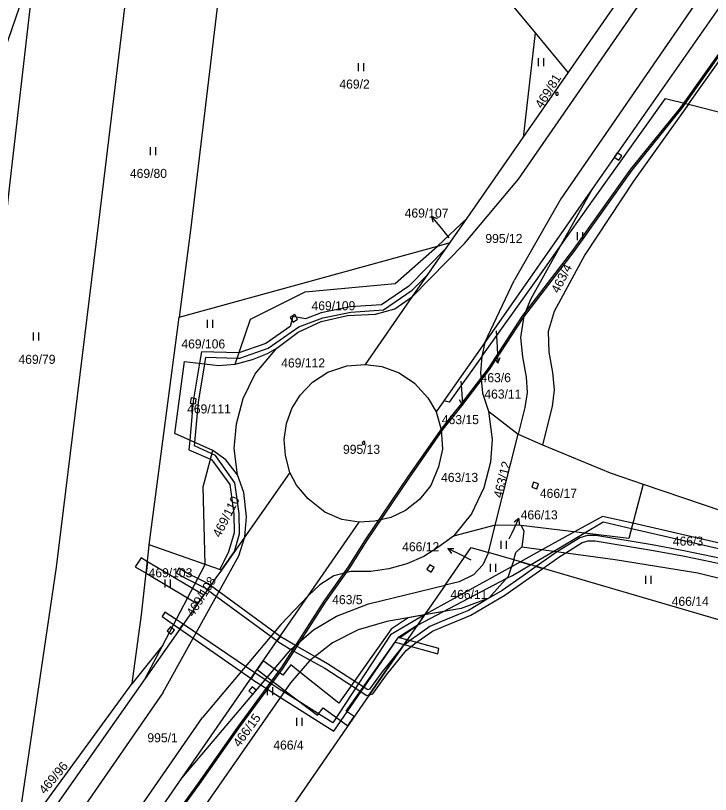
# Model space of a CAD drawing. Extents: x -757266 to -753360, y -1162585 to -1157740.
# Drawn here: x -753938.9 to -753808.5, y -1162096 to -1161949.8 of the extents above; entities that cross this region are included whole.
import ezdxf

# ---------------------------------------------------------------- set-up
doc = ezdxf.new("R2010")
doc.units = 0
for name, color, linetype in [('Hranice parcel', 7, 'Continuous'), ('Parcelní čísla', 7, 'Continuous'), ('Pop  PČ popisy', 7, 'Continuous'), ('Vnitřní kresba', 7, 'Continuous'), ('Věcná břemena k části', 7, 'Continuous'), ('Značky kultur', 7, 'Continuous')]:
    doc.layers.add(name, color=color, linetype=linetype)

msp = doc.modelspace()

# ---------------------------------------------------------------- linework, layer by layer
at = {"layer": 'Hranice parcel'}
for p, q in [((-753996.55, -1162118.27), (-753934.46, -1161937.29)), ((-753835.2, -1161960.52), (-753820.87, -1161939.92)), ((-753807.01, -1161948.44), (-753830.64, -1161982.22)), ((-753841.4, -1161953.05), (-753843.66, -1161972.69)), ((-753841.4, -1161953.05), (-753835.2, -1161960.52)), ((-753812.65, -1161966.43), (-753803.17, -1161953.11)), ((-753843.66, -1161972.69), (-753835.2, -1161960.52)), ((-753812.65, -1161966.43), (-753761.62, -1161979.34)), ((-753854.18, -1161987.81), (-753843.66, -1161972.69)), ((-753830.64, -1161982.22), (-753850.86, -1162011.13)), ((-753830.64, -1161982.22), (-753836.75, -1161993.17)), ((-753859.75, -1161993.05), (-753854.18, -1161987.81)), ((-753857.37, -1161992.4), (-753854.18, -1161987.81)), ((-753908.22, -1162006.38), (-753859.75, -1161993.05)), ((-753864.39, -1162002.49), (-753857.37, -1161992.4)), ((-753859.75, -1161993.05), (-753857.37, -1161992.4)), ((-753873.26, -1162015.25), (-753864.39, -1162002.49)), ((-753913.81, -1162049.12), (-753908.22, -1162006.38)), ((-753850.86, -1162011.13), (-753858.52, -1162022.07)), ((-753850.86, -1162011.13), (-753851.39, -1162013.76)), ((-753858.52, -1162022.07), (-753859.97, -1162024.14)), ((-753850.13, -1162024.03), (-753844.61, -1162028.34)), ((-753848.9, -1162045.43), (-753844.61, -1162028.34)), ((-753844.61, -1162028.34), (-753840.05, -1162030.35)), ((-753903.71, -1162038.24), (-753901.91, -1162031.41)), ((-753887.42, -1162035.55), (-753895.89, -1162047.6)), ((-753903.31, -1162052.78), (-753903.71, -1162038.24)), ((-753884, -1162058.71), (-753874.4, -1162044.83)), ((-753848.9, -1162045.43), (-753856.71, -1162047.47)), ((-753850.18, -1162050.55), (-753848.9, -1162045.43)), ((-753844.03, -1162045.48), (-753848.9, -1162045.43)), ((-753895.89, -1162047.6), (-753900.28, -1162053.84)), ((-753903.31, -1162052.78), (-753913.81, -1162049.12)), ((-753845.37, -1162051.96), (-753850.18, -1162050.55)), ((-753911.3, -1162067.94), (-753903.31, -1162052.78)), ((-753900.28, -1162053.84), (-753903.31, -1162052.78)), ((-753858.27, -1162056.67), (-753862.15, -1162062.27)), ((-753907.69, -1162092.93), (-753884, -1162058.71)), ((-753862.15, -1162062.27), (-753898.53, -1162114.84)), ((-753911.3, -1162067.94), (-753917, -1162075.15)), ((-753914.6, -1162074.2), (-753911.3, -1162067.94)), ((-753914.6, -1162074.2), (-753939.58, -1162109.71)), ((-753938.87, -1162105.07), (-753917, -1162075.15))]:
    msp.add_line(p, q, dxfattribs=at)
for points in [[(-753938.87, -1162105.07), (-753931.21, -1162053.32), (-753923.3, -1161988.65), (-753917.16, -1161937.86), (-753908.84, -1161885.22), (-753904.19, -1161865.51)], [(-753897.37, -1161917.35), (-753878.98, -1161907.78), (-753841.4, -1161953.05)], [(-753897.37, -1161917.35), (-753906.09, -1161990.09), (-753908.22, -1162006.38)], [(-753958.75, -1162117.49), (-753955.43, -1162101.69), (-753946.7, -1162041.78), (-753939.94, -1161981.07), (-753935.58, -1161943.52), (-753934.46, -1161937.29)], [(-753836.75, -1161993.17), (-753831.05, -1161985.17), (-753816.94, -1161965.34), (-753812.65, -1161966.43)], [(-753812.65, -1161966.43), (-753822.95, -1161980.89), (-753832.08, -1161994.71), (-753837.8, -1162005.31), (-753838.95, -1162009.05), (-753838.86, -1162012.95), (-753838.15, -1162016.75), (-753837.82, -1162020.01), (-753838.18, -1162023.18), (-753840.05, -1162030.35)], [(-753897.71, -1162015.23), (-753894.8, -1162006.77), (-753884.55, -1162001.65), (-753867.64, -1162000.06), (-753859.75, -1161993.05)], [(-753851.39, -1162013.76), (-753851.07, -1162013.31), (-753841.24, -1161999.49), (-753836.75, -1161993.17)], [(-753836.75, -1161993.17), (-753842.29, -1162003.1), (-753843.53, -1162006.13), (-753844.15, -1162010.2), (-753843.77, -1162013.86), (-753843.08, -1162017.67), (-753842.88, -1162020.51), (-753843.35, -1162023.32), (-753844.61, -1162028.34)], [(-753889.9, -1162012.21), (-753885.89, -1162009.23), (-753881.59, -1162007.22), (-753876.61, -1162006.06), (-753871.36, -1162005.84), (-753867.73, -1162004.83), (-753864.39, -1162002.49)], [(-753897.27, -1162036), (-753897.91, -1162031.02), (-753897.44, -1162026.4), (-753896.22, -1162021.67), (-753893.95, -1162017.03), (-753889.9, -1162012.21)], [(-753897.71, -1162015.23), (-753894.42, -1162014.36), (-753891.63, -1162013.22), (-753889.9, -1162012.21)], [(-753901.91, -1162031.41), (-753909.04, -1162028.2), (-753907.18, -1162014.71), (-753900.85, -1162015.45), (-753897.71, -1162015.23)], [(-753851.39, -1162013.76), (-753857.51, -1162022.36), (-753858.52, -1162022.07)], [(-753851.39, -1162013.76), (-753851.68, -1162016.75), (-753851.31, -1162020.67), (-753850.13, -1162024.03)], [(-753887.42, -1162035.55), (-753888.27, -1162032.32), (-753888.48, -1162029.36), (-753888.05, -1162026.37), (-753887.04, -1162023.55), (-753885.47, -1162021.01), (-753883.16, -1162018.57), (-753880.31, -1162016.71), (-753876.76, -1162015.5), (-753873.26, -1162015.25)], [(-753873.26, -1162015.25), (-753870.16, -1162015.62), (-753866.93, -1162016.86), (-753864.06, -1162018.77), (-753861.52, -1162021.55), (-753859.97, -1162024.14)], [(-753859.97, -1162024.14), (-753859.04, -1162027.49), (-753858.79, -1162031.18), (-753859.52, -1162034.48), (-753861, -1162037.95), (-753863.12, -1162040.63), (-753865.74, -1162042.66), (-753868.5, -1162044), (-753871.49, -1162044.68), (-753874.4, -1162044.83)], [(-753850.13, -1162024.03), (-753849.45, -1162029.37), (-753849.75, -1162033.61), (-753851.05, -1162038.44), (-753853.33, -1162043.32), (-753856.71, -1162047.47)], [(-753840.05, -1162030.35), (-753827.31, -1162035.63), (-753821.12, -1162037.72)], [(-753897.27, -1162036), (-753899.48, -1162033.15), (-753901.91, -1162031.41)], [(-753874.4, -1162044.83), (-753877.67, -1162044.38), (-753880.87, -1162042.96), (-753883.98, -1162040.51), (-753886.2, -1162037.94), (-753887.42, -1162035.55)], [(-753895.89, -1162047.6), (-753895.57, -1162043.85), (-753896.05, -1162039.27), (-753897.27, -1162036)], [(-753821.12, -1162037.72), (-753823.83, -1162047.92), (-753844.03, -1162045.48)], [(-753821.12, -1162037.72), (-753806.18, -1162042.78), (-753799.73, -1162044.65), (-753793.1, -1162046.15)], [(-753844.03, -1162045.48), (-753843.53, -1162046.57), (-753843.92, -1162049.48)], [(-753856.71, -1162047.47), (-753859.69, -1162049.62), (-753862.26, -1162051.3), (-753865.49, -1162052.7), (-753868.88, -1162053.63), (-753872.23, -1162054.11), (-753876, -1162054.12), (-753879.19, -1162054.96), (-753881.79, -1162056.6), (-753884, -1162058.71)], [(-753917, -1162075.15), (-753915.27, -1162062.23), (-753913.98, -1162050.43), (-753913.81, -1162049.12)], [(-753858.27, -1162056.67), (-753853.39, -1162049.61), (-753850.18, -1162050.55)], [(-753845.37, -1162051.96), (-753845.03, -1162050.57), (-753843.92, -1162049.48)], [(-753843.92, -1162049.48), (-753826.39, -1162051.84), (-753810.88, -1162054.39), (-753800.26, -1162056.97)], [(-753850.18, -1162050.55), (-753851.21, -1162052.89), (-753852.95, -1162054.74), (-753855.69, -1162056.04), (-753858.27, -1162056.67)], [(-753845.37, -1162051.96), (-753846.46, -1162055.07), (-753850.08, -1162059.12), (-753855.3, -1162061.06), (-753862.15, -1162062.27)], [(-753800.26, -1162056.97), (-753804.79, -1162063.83), (-753845.37, -1162051.96)], [(-753900.28, -1162053.84), (-753901.33, -1162055.33), (-753914.6, -1162074.2)], [(-753907.69, -1162092.93), (-753887.24, -1162068.73), (-753883.02, -1162065.09), (-753878.7, -1162062.48), (-753872.65, -1162060.18), (-753858.27, -1162056.67)], [(-753862.15, -1162062.27), (-753869.23, -1162063.52), (-753874.64, -1162065.04), (-753879.41, -1162067.48), (-753883.73, -1162070.87), (-753887.31, -1162075.04), (-753913.34, -1162112.34)], [(-753920.06, -1162111.21), (-753917.2, -1162106.67), (-753907.69, -1162092.93)]]:
    msp.add_lwpolyline(points, dxfattribs=at)
at = {"layer": 'Pop  PČ popisy'}
for p, q in [((-753858.94, -1161989.77), (-753860.829, -1161987.438)), ((-753860.829, -1161987.438), (-753859.809, -1161987.901)), ((-753860.829, -1161987.438), (-753860.587, -1161988.531)), ((-753857.53, -1161991.52), (-753858.94, -1161989.77)), ((-753848.73, -1162008.97), (-753848.55, -1162012)), ((-753848.55, -1162012), (-753848.393, -1162014.997)), ((-753848.393, -1162014.997), (-753848.945, -1162014.023)), ((-753848.393, -1162014.997), (-753847.945, -1162013.971)), ((-753855.36, -1162018.42), (-753855.25, -1162019.88)), ((-753855.25, -1162019.88), (-753855.041, -1162022.874)), ((-753855.041, -1162022.874), (-753855.61, -1162021.91)), ((-753855.041, -1162022.874), (-753854.611, -1162021.84)), ((-753845.72, -1162046.88), (-753844.452, -1162044.16)), ((-753844.452, -1162044.16), (-753845.329, -1162044.856)), ((-753844.452, -1162044.16), (-753844.421, -1162045.279)), ((-753846.26, -1162048.02), (-753845.72, -1162046.88)), ((-753857.807, -1162049.824), (-753856.688, -1162049.813)), ((-753855.11, -1162051.14), (-753857.807, -1162049.824)), ((-753857.807, -1162049.824), (-753857.127, -1162050.714)), ((-753853.42, -1162051.98), (-753855.11, -1162051.14))]:
    msp.add_line(p, q, dxfattribs=at)
at = {"layer": 'Vnitřní kresba'}
for p, q in [((-753844.55, -1161980.47), (-753818.76, -1161943.21)), ((-753811.49, -1161947.79), (-753836.58, -1161984.21)), ((-753854.69, -1161992.59), (-753844.55, -1161980.47)), ((-753836.58, -1161984.21), (-753845.36, -1161999.5)), ((-753864.39, -1162002.49), (-753854.69, -1161992.59)), ((-753850.86, -1162011.13), (-753845.36, -1161999.5)), ((-753897.03, -1162051.17), (-753895.89, -1162047.6)), ((-753911.29, -1162076.9), (-753897.03, -1162051.17)), ((-753889.13, -1162064.04), (-753884, -1162058.71)), ((-753889.13, -1162064.04), (-753903.84, -1162081.53)), ((-753911.29, -1162076.9), (-753945.34, -1162126.1)), ((-753938.5, -1162131.5), (-753903.84, -1162081.53))]:
    msp.add_line(p, q, dxfattribs=at)
at = {"layer": 'Věcná břemena k části'}
for points in [[(-753798.06, -1161945.64), (-753801.45, -1161950.22), (-753805.98, -1161955.59), (-753814.12, -1161967.03), (-753823.48, -1161978.61), (-753834.38, -1161993.85), (-753843.87, -1162006.26), (-753850.23, -1162016.02), (-753855.54, -1162022.94), (-753856.59, -1162024.3), (-753858.92, -1162027.21), (-753865.36, -1162036.41), (-753873.3, -1162048.16), (-753876.5, -1162053.25), (-753881.05, -1162059.67), (-753889.01, -1162072.05), (-753897.29, -1162083.33), (-753904.67, -1162093.84), (-753909.61, -1162100.64)], [(-753909.32, -1162100.84), (-753904.38, -1162094.04), (-753897, -1162083.53), (-753888.72, -1162072.25), (-753880.76, -1162059.87), (-753876.21, -1162053.44), (-753873.01, -1162048.35), (-753865.07, -1162036.61), (-753858.64, -1162027.42), (-753856.32, -1162024.51), (-753855.19, -1162023.04), (-753849.94, -1162016.22), (-753843.58, -1162006.46), (-753834.1, -1161994.06), (-753823.2, -1161978.82), (-753813.84, -1161967.24), (-753805.71, -1161955.8), (-753801.772, -1161951.141), (-753803.17, -1161953.11), (-753762.79, -1161977.68), (-753761.62, -1161979.34), (-753760.69, -1161981.29), (-753760.42, -1161983.66), (-753760.78, -1161991.19)]]:
    msp.add_lwpolyline(points, dxfattribs=at)
for points in [[(-753837.43, -1161964.2), (-753837.56, -1161964.43), (-753837.45, -1161964.7), (-753837.13, -1161964.71), (-753836.99, -1161964.45), (-753837.13, -1161964.21)], [(-753825.14, -1161976.11), (-753825.98, -1161975.56), (-753826.55, -1161976.38), (-753825.72, -1161976.93)], [(-753898.97, -1162050.42), (-753900.57, -1162053.74), (-753900.28, -1162053.84), (-753897.85, -1162050.38), (-753896.87, -1162047.03), (-753896.92, -1162043.21), (-753897.76, -1162037.46), (-753901.41, -1162032.37), (-753902.08, -1162032.06), (-753905.34, -1162030.56), (-753905.28, -1162029.89), (-753904.6, -1162022.32), (-753903.41, -1162015.15), (-753903.2, -1162013.9), (-753897.32, -1162014.09), (-753896.8, -1162014.11), (-753891.51, -1162012.21), (-753885.74, -1162008.22), (-753881.26, -1162006.54), (-753875.97, -1162005.44), (-753869.88, -1162005.03), (-753864.46, -1162001.34), (-753861.47, -1161998.29), (-753858.09, -1161993.43), (-753865.1, -1162000.56), (-753870.22, -1162004.05), (-753876.14, -1162004.45), (-753881.58, -1162005.59), (-753884.52, -1162006.69), (-753886.87, -1162006.29), (-753887.39, -1162008.15), (-753891.97, -1162011.31), (-753896.98, -1162013.11), (-753904.04, -1162012.9), (-753904.39, -1162015.04), (-753905.56, -1162022.16), (-753906.23, -1162029.47), (-753906.39, -1162031.26), (-753902.34, -1162033.04), (-753902.07, -1162033.16), (-753898.71, -1162037.82), (-753897.92, -1162043.29), (-753897.89, -1162046.89)], [(-753887.37, -1162006.46), (-753886.83, -1162007.3), (-753885.99, -1162006.76), (-753886.53, -1162005.92)], [(-753905.17, -1162022.68), (-753904.99, -1162021.7), (-753905.97, -1162021.52), (-753906.15, -1162022.5)], [(-753873.29, -1162030), (-753873.42, -1162029.75), (-753873.7, -1162029.72), (-753873.88, -1162030), (-753873.76, -1162030.2), (-753873.48, -1162030.26)], [(-753841.72, -1162037.35), (-753842.01, -1162038.3), (-753841.06, -1162038.59), (-753840.77, -1162037.64)], [(-753796.53, -1162051.33), (-753795.92, -1162050.41), (-753805.75, -1162049.03), (-753823.07, -1162045.07), (-753828.74, -1162043.77), (-753834.01, -1162046.69), (-753840, -1162050.01), (-753844.17, -1162052.31), (-753842.55, -1162052.79), (-753842.28, -1162052.86), (-753837.91, -1162050.29), (-753832.17, -1162046.91), (-753828.62, -1162044.82), (-753823.33, -1162046.03), (-753805.89, -1162050.03)], [(-753833.01, -1162047.78), (-753837.18, -1162050.39), (-753841.18, -1162053.19), (-753839.95, -1162053.55), (-753836.76, -1162051.32), (-753835.62, -1162050.6), (-753832.59, -1162048.7), (-753831.42, -1162048.35), (-753830.14, -1162048.39), (-753819.59, -1162050.12), (-753813.71, -1162051.2), (-753808.25, -1162052.32), (-753802.6, -1162053.54), (-753798.65, -1162054.54), (-753798.06, -1162053.65), (-753802.38, -1162052.56), (-753808.05, -1162051.34), (-753813.51, -1162050.22), (-753819.41, -1162049.14), (-753830.04, -1162047.39), (-753831.56, -1162047.35)], [(-753915.36, -1162051.58), (-753916.47, -1162053.25), (-753914.42, -1162054.46), (-753914.18, -1162052.28)], [(-753916.47, -1162053.25), (-753914.42, -1162054.46), (-753914.18, -1162052.28), (-753915.36, -1162051.58)], [(-753914.18, -1162052.28), (-753914.42, -1162054.46), (-753906.63, -1162059.08), (-753904.75, -1162060.19), (-753903.59, -1162058.55), (-753905.7, -1162057.31)], [(-753842.28, -1162052.86), (-753844.17, -1162052.31), (-753845.81, -1162053.22), (-753862.15, -1162062.27), (-753863.48, -1162064.2), (-753858.61, -1162061.65), (-753846.81, -1162055.46), (-753845.68, -1162054.87)], [(-753861.19, -1162052.85), (-753861.73, -1162053.69), (-753860.89, -1162054.23), (-753860.35, -1162053.39)], [(-753908.68, -1162054.41), (-753907.05, -1162055.4), (-753905.17, -1162056.32), (-753903.24, -1162057.27), (-753902.88, -1162057.53), (-753902.3, -1162056.72), (-753902.72, -1162056.41), (-753904.71, -1162055.44), (-753906.53, -1162054.54), (-753908.3, -1162053.47)], [(-753861.17, -1162064.43), (-753864.61, -1162066.86), (-753866.23, -1162068.16), (-753872.52, -1162077.26), (-753871.84, -1162077.05), (-753869.32, -1162073.54), (-753865.59, -1162068.94), (-753864.01, -1162067.66), (-753860.67, -1162065.31), (-753858.62, -1162064.42), (-753855.38, -1162063.14), (-753853.45, -1162062.31), (-753847.08, -1162058.54), (-753843.1, -1162055.75), (-753839.95, -1162053.55), (-753841.18, -1162053.19), (-753843.68, -1162054.93), (-753847.62, -1162057.7), (-753850.08, -1162059.12), (-753853.91, -1162061.41), (-753855.76, -1162062.22), (-753859, -1162063.5)], [(-753902.3, -1162056.72), (-753902.88, -1162057.53), (-753889.83, -1162067.13), (-753889.26, -1162066.31)], [(-753907.45, -1162064.03), (-753908.77, -1162063.14), (-753910.87, -1162061.72), (-753911.43, -1162062.56), (-753909.26, -1162064.07), (-753908.06, -1162064.9)], [(-753866.88, -1162066.55), (-753863.48, -1162064.2), (-753863.37, -1162064.04), (-753862.15, -1162062.27), (-753868.53, -1162066.03), (-753879.37, -1162082.53), (-753888.52, -1162076.77), (-753889.26, -1162076.3), (-753892.05, -1162074.42), (-753893.98, -1162073.12), (-753894.72, -1162074.2), (-753894.01, -1162074.69), (-753892.88, -1162075.4), (-753889.19, -1162077.74), (-753879.16, -1162084.08), (-753867.67, -1162067.36), (-753865.99, -1162067.82), (-753865.39, -1162066.96)], [(-753863.37, -1162064.04), (-753862.15, -1162062.27), (-753865.22, -1162062.81), (-753868.4, -1162064.94), (-753878.24, -1162078.83), (-753885.56, -1162073.01), (-753887.26, -1162071.66), (-753888.73, -1162073.59), (-753890.35, -1162072.41), (-753892.43, -1162070.88), (-753893.57, -1162072.53), (-753891.67, -1162073.97), (-753888.33, -1162076.5), (-753882.27, -1162081.08), (-753881.19, -1162079.73), (-753876.54, -1162083.07), (-753875.35, -1162081.35), (-753876.87, -1162080.34), (-753867, -1162066.41)], [(-753909.85, -1162064.49), (-753910.47, -1162065.28), (-753909.69, -1162065.91), (-753909.07, -1162065.12)], [(-753894.72, -1162074.2), (-753893.98, -1162073.12), (-753907.45, -1162064.03), (-753908.06, -1162064.9)], [(-753889.26, -1162066.31), (-753889.83, -1162067.13), (-753889.5, -1162067.37), (-753887.24, -1162068.73), (-753883.6, -1162070.77), (-753880.89, -1162072.28), (-753872.96, -1162077.4), (-753872.52, -1162077.26), (-753866.23, -1162068.16), (-753870.12, -1162072.94), (-753872.46, -1162076.19), (-753872.82, -1162076.3), (-753880.37, -1162071.42), (-753882.72, -1162070.08), (-753886.39, -1162067.99), (-753888.96, -1162066.53)], [(-753865.99, -1162067.82), (-753859.69, -1162069.55), (-753859.47, -1162068.57), (-753865.39, -1162066.96)], [(-753894.48, -1162075.75), (-753895.13, -1162076.52), (-753894.38, -1162077.18), (-753893.73, -1162076.42)]]:
    msp.add_lwpolyline(points, close=True, dxfattribs=at)
at = {"layer": 'Značky kultur'}
for p, q in [((-753840.751, -1161959.26), (-753840.751, -1161957.76)), ((-753839.75, -1161959.26), (-753839.75, -1161957.76)), ((-753874.541, -1161960.21), (-753874.541, -1161958.71)), ((-753873.54, -1161960.21), (-753873.54, -1161958.71)), ((-753913.571, -1161975.96), (-753913.571, -1161974.46)), ((-753912.57, -1161975.96), (-753912.57, -1161974.46)), ((-753833.461, -1161991.91), (-753833.461, -1161990.41)), ((-753832.46, -1161991.91), (-753832.46, -1161990.41)), ((-753902.861, -1162008.4), (-753902.861, -1162006.9)), ((-753901.86, -1162008.4), (-753901.86, -1162006.9)), ((-753935.561, -1162010.76), (-753935.561, -1162009.26)), ((-753934.56, -1162010.76), (-753934.56, -1162009.26)), ((-753847.761, -1162049.85), (-753847.761, -1162048.35)), ((-753846.76, -1162049.85), (-753846.76, -1162048.35)), ((-753849.771, -1162054.21), (-753849.771, -1162052.71)), ((-753848.77, -1162054.21), (-753848.77, -1162052.71)), ((-753910.821, -1162057.13), (-753910.821, -1162055.63)), ((-753909.82, -1162057.13), (-753909.82, -1162055.63)), ((-753820.601, -1162056.41), (-753820.601, -1162054.91)), ((-753819.6, -1162056.41), (-753819.6, -1162054.91)), ((-753891.601, -1162077.33), (-753891.601, -1162075.83)), ((-753890.6, -1162077.33), (-753890.6, -1162075.83)), ((-753886.101, -1162083.11), (-753886.101, -1162081.61)), ((-753885.1, -1162083.11), (-753885.1, -1162081.61))]:
    msp.add_line(p, q, dxfattribs=at)

# ---------------------------------------------------------------- texts
at = {"layer": 'Parcelní čísla'}
for s, rotation, p in [('469/81', 58, (-753840.109, -1161967.35)), ('463/4', 63, (-753836.992, -1162002.045)), ('463/12', 76, (-753847.62, -1162040.446)), ('469/110', 63, (-753900.519, -1162047.871)), ('469/108', 58, (-753905.535, -1162062.748)), ('466/15', 54, (-753896.882, -1162087.213)), ('469/96', 50, (-753933.398, -1162096.036))]:
    msp.add_text(s, height=1.7, rotation=rotation, dxfattribs=at).set_placement(p)
for s, p in [('469/2', (-753878.14, -1161963.5)), ('469/80', (-753917.45, -1161980.26)), ('469/107', (-753865.886, -1161987.7)), ('995/12', (-753850.737, -1161992.47)), ('469/109', (-753883.366, -1162005.1)), ('469/106', (-753907.796, -1162012.26)), ('469/79', (-753938.37, -1162015.15)), ('469/112', (-753889.056, -1162015.83)), ('463/6', (-753851.638, -1162018.588)), ('463/11', (-753850.937, -1162021.67)), ('469/111', (-753906.726, -1162024.46)), ('463/15', (-753858.907, -1162026.468)), ('995/13', (-753877.457, -1162032.04)), ('463/13', (-753859.057, -1162037.31)), ('466/17', (-753840.507, -1162040.3)), ('466/13', (-753844.12, -1162044.34)), ('466/12', (-753866.355, -1162050.32)), ('466/3', (-753815.558, -1162049.27)), ('469/103', (-753913.946, -1162055.21)), ('466/11', (-753857.307, -1162059.27)), ('463/5', (-753879.488, -1162060.25)), ('466/14', (-753815.777, -1162060.56)), ('995/1', (-753914.17, -1162086.17)), ('466/4', (-753890.538, -1162087.54))]:
    msp.add_text(s, height=1.7, dxfattribs=at).set_placement(p)

doc.saveas('drawing.dxf')
